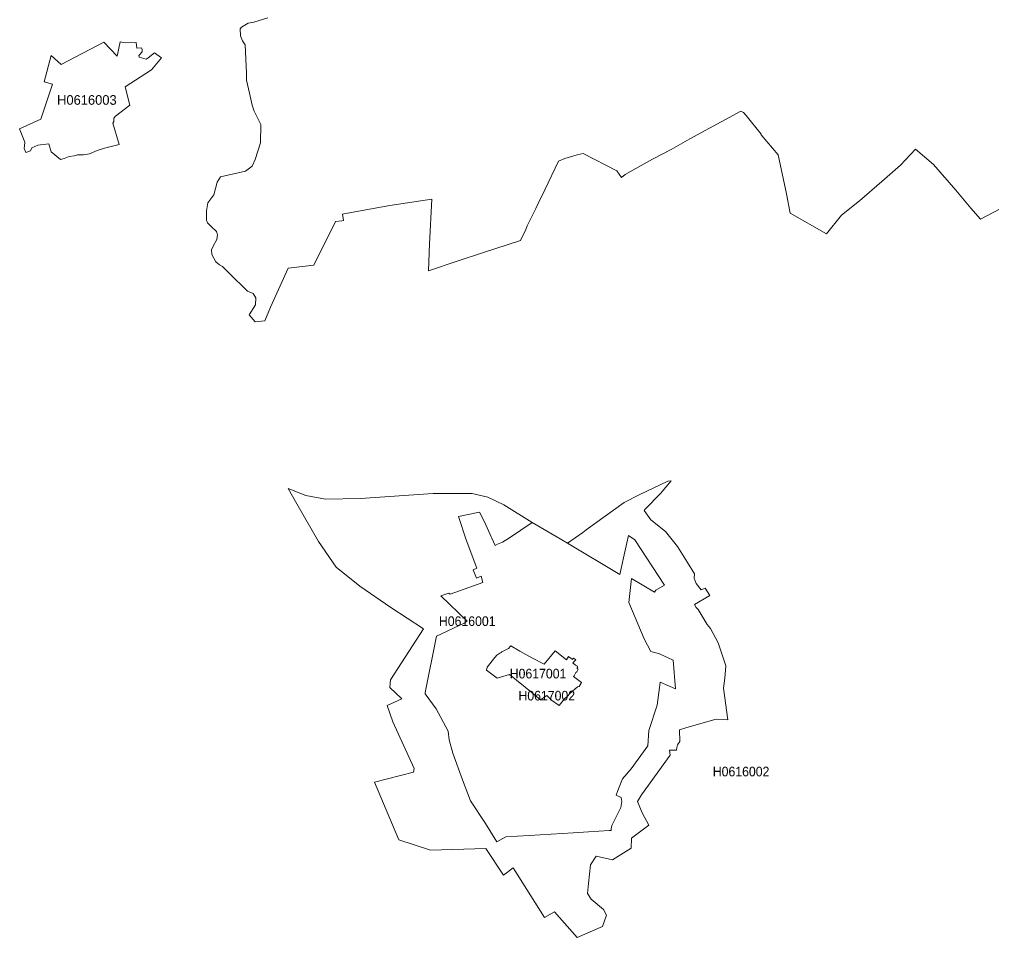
# Model space of a CAD drawing. Extents: x 369010 to 739155, y 6377141 to 6616555.
# Drawn here: x 609240 to 619312, y 6500513 to 6510023 of the extents above; entities that cross this region are included whole.
import ezdxf
from ezdxf.enums import TextEntityAlignment as Align

# ---------------------------------------------------------------- set-up
doc = ezdxf.new("R2010")
doc.units = 0
doc.header["$LTSCALE"] = 40
doc.layers.add('1', color=7, linetype='Continuous', lineweight=13)
doc.layers.add('2', color=7, linetype='Continuous')

msp = doc.modelspace()

# ---------------------------------------------------------------- linework, layer by layer
at = {"layer": '1'}
for points in [[(617102.02, 6508621.34), (616926.42, 6508827.39), (616924.93, 6508836.82), (616769.86, 6509029.63), (616743.37, 6509059.92), (616715.74, 6509074.65), (616185.46, 6508786.34), (615992.15, 6508676.12), (615799.01, 6508576.65), (615682.66, 6508510.78), (615516.33, 6508417.6), (615477.27, 6508384.83), (615430.1, 6508456.33), (615080.39, 6508634.08), (615017.5, 6508622.33), (614890.39, 6508581.45), (614825.02, 6508556.29), (614684.01, 6508259.87), (614615.32, 6508116.22), (614591.33, 6508064.75), (614502.29, 6507884.18), (614487.22, 6507848.76), (614433.27, 6507734.73), (614037.22, 6507606.46), (613786.81, 6507522.89), (613479.97, 6507417.79), (613490.06, 6507700.47), (613512.41, 6508163.05), (613077.3, 6508094.54), (612602.3, 6508011.29), (612587.24, 6508006.32), (612599.15, 6507941.78), (612579.63, 6507938.63), (612515.58, 6507931.35), (612289.66, 6507477.04), (612023.7, 6507446.26), (611840.15, 6507042.43), (611782.39, 6506902.74), (611681.43, 6506890.49), (611620.53, 6506963.98), (611685.08, 6507066.43), (611689.71, 6507139.25), (611662.73, 6507185.59), (611601.99, 6507209.09), (611413.82, 6507396.44), (611344.3, 6507464.63), (611312.03, 6507482.83), (611273.8, 6507514.28), (611234.57, 6507589.09), (611228.29, 6507635.43), (611245.5, 6507675.15), (611284.23, 6507742.51), (611293.33, 6507793.32), (611280.92, 6507825.76), (611230.11, 6507874.42), (611187.74, 6507916.29), (611179.13, 6507944.76), (611179.13, 6508042.07), (611192.37, 6508123.33), (611254.27, 6508206.09), (611290.18, 6508336.67), (611323.95, 6508391.62), (611581.47, 6508452.52), (611650.15, 6508505.32), (611683.26, 6508572.51), (611737.38, 6508746.13), (611740.52, 6508934.3), (611672.33, 6509074.98), (611650.15, 6509134.73), (611624.67, 6509260.84), (611591.4, 6509392.75), (611594.05, 6509468.38), (611579.15, 6509759.67), (611550.52, 6509803.2), (611529.67, 6509853.35), (611526.85, 6509925.67), (611540.43, 6509943.22), (611609.28, 6509985.58), (611668.19, 6509996.84), (611812.35, 6510041.36)], [(611812.35, 6510041.36), (611668.19, 6509996.84), (611609.28, 6509985.58), (611540.43, 6509943.22), (611526.85, 6509925.67), (611529.67, 6509853.35), (611550.52, 6509803.2), (611579.15, 6509759.67), (611594.05, 6509468.38), (611591.4, 6509392.75), (611624.67, 6509260.84), (611650.15, 6509134.73), (611672.33, 6509074.98), (611740.52, 6508934.3), (611737.38, 6508746.13), (611683.26, 6508572.51), (611650.15, 6508505.32), (611581.47, 6508452.52), (611323.95, 6508391.62), (611290.18, 6508336.67), (611254.27, 6508206.09), (611192.37, 6508123.33), (611179.13, 6508042.07), (611179.13, 6507944.76), (611187.74, 6507916.29), (611230.11, 6507874.42), (611280.92, 6507825.76), (611293.33, 6507793.32), (611284.23, 6507742.51), (611245.5, 6507675.15), (611228.29, 6507635.43), (611234.57, 6507589.09), (611273.8, 6507514.28), (611312.03, 6507482.83), (611344.3, 6507464.63), (611413.82, 6507396.44), (611601.99, 6507209.09), (611662.73, 6507185.59), (611689.71, 6507139.25), (611685.08, 6507066.43), (611620.53, 6506963.98), (611681.43, 6506890.49), (611782.39, 6506902.74), (611840.15, 6507042.43), (612023.7, 6507446.26), (612289.66, 6507477.04), (612515.58, 6507931.35), (612579.63, 6507938.63), (612599.15, 6507941.78), (612587.24, 6508006.32), (612602.3, 6508011.29), (613077.3, 6508094.54), (613512.41, 6508163.05), (613490.06, 6507700.47), (613479.97, 6507417.79), (613786.81, 6507522.89), (614037.22, 6507606.46), (614433.27, 6507734.73), (614487.22, 6507848.76), (614502.29, 6507884.18), (614591.33, 6508064.75), (614615.32, 6508116.22), (614684.01, 6508259.87), (614825.02, 6508556.29)], [(614825.02, 6508556.29), (614890.39, 6508581.45), (615017.5, 6508622.33), (615080.39, 6508634.08), (615430.1, 6508456.33), (615477.27, 6508384.83), (615516.33, 6508417.6), (615682.66, 6508510.78), (615799.01, 6508576.65), (615992.15, 6508676.12), (616185.46, 6508786.34), (616715.74, 6509074.65), (616743.37, 6509059.92), (616769.86, 6509029.63), (616924.93, 6508836.82), (616926.42, 6508827.39), (617102.02, 6508621.34), (617186.93, 6508216.02), (617226.98, 6508018.24), (617601.18, 6507801.76), (617758.74, 6507996.39), (617944.93, 6508143.36), (618175.98, 6508345.44), (618368.46, 6508515.41), (618525.03, 6508678.93), (618710.72, 6508521.87), (618941.1, 6508253.59), (619096.35, 6508070.21), (619196.47, 6507953.53), (619545.36, 6508136.08)], [(619545.36, 6508136.08), (619196.47, 6507953.53), (619096.35, 6508070.21), (618941.1, 6508253.59), (618710.72, 6508521.87), (618525.03, 6508678.93), (618368.46, 6508515.41), (618175.98, 6508345.44), (617944.93, 6508143.36), (617758.74, 6507996.39), (617601.18, 6507801.76), (617226.98, 6508018.24), (617186.93, 6508216.02), (617102.02, 6508621.34)], [(615215.77, 6501356.87), (615386.41, 6501317.64), (615578.89, 6501440.78), (615581.04, 6501543.39), (615762.93, 6501676.29), (615693.09, 6501803.56), (615644.43, 6501922.56), (615683.82, 6501992.9), (615981.39, 6502403.18), (615976.59, 6502454.16), (616048.26, 6502455.15), (616053.06, 6502481.3), (616058.02, 6502508.61), (616081.52, 6502543.86), (616078.55, 6502664.35), (616146.24, 6502686.53), (616252.49, 6502715.16), (616459.54, 6502775.57), (616580.35, 6502767.62), (616534.67, 6503095.32), (616547.42, 6503200.91), (616559.83, 6503328.68), (616479.23, 6503565.02), (616400.95, 6503716.13), (616365.2, 6503755.68), (616274.17, 6503912.25), (616252.32, 6503931.95), (616236.1, 6503963.72), (616394.49, 6504057.07), (616346, 6504132.87), (616304.29, 6504114.99), (616250.5, 6504182.19), (616231.14, 6504235.65), (616232.96, 6504279.34), (616161.63, 6504396.85), (616059.51, 6504565.49), (615935.22, 6504720.24), (615780.64, 6504840.07), (615712.28, 6504935.56), (615724.37, 6504950.13), (615882.59, 6505112.98), (615991.32, 6505243.07), (615958.89, 6505240.09), (615661.48, 6505098.58), (615505.9, 6505019.64), (615112.99, 6504735.3), (615077.58, 6504708.16), (614918.69, 6504599.09), (615460.22, 6504275.04), (615524.77, 6504572.45), (615552.08, 6504677.71), (615616.62, 6504634.34), (615923.14, 6504163.49), (615834.76, 6504111.35), (615821.52, 6504090.17), (615581.21, 6504234.16), (615552.9, 6503984.91), (615711.95, 6503608.22), (615783.45, 6503474.82), (615873.49, 6503452.81), (616012.18, 6503386.44), (616036.67, 6503090.03), (615880.27, 6503157.22), (615870.51, 6503103.6), (615848.49, 6502920.72), (615761.11, 6502656.57), (615749.69, 6502498.85), (615577.4, 6502262.18), (615487.36, 6502156.09), (615440.53, 6502036.76), (615422.98, 6501989.76), (615474.12, 6501965.1), (615480.41, 6501921.73), (615472.47, 6501860.83), (615377.97, 6501674.31), (615370.85, 6501640.71), (615372.67, 6501622.17), (615348.84, 6501620.52), (615136.5, 6501608.27), (614977.61, 6501597.68), (614750.54, 6501585.43), (614520.66, 6501568.71), (614279.52, 6501556.3), (614185.01, 6501505.99), (614067.51, 6501695.82), (613914.08, 6501929.35), (613831.17, 6502147.65), (613730.37, 6502422.38), (613692.64, 6502563.06), (613682.87, 6502652.27), (613559.24, 6502881.99), (613445.21, 6503037.4), (613445.21, 6503053.28), (613561.89, 6503635.03), (613846.39, 6503768.43), (613879.82, 6503790.6), (613606.91, 6504051.77), (613688.34, 6504081.73), (613701.58, 6504069.31), (614039.87, 6504191.29)], [(614039.87, 6504191.29), (614022.82, 6504256), (613975.15, 6504236.64), (613942.39, 6504320.55), (613980.45, 6504340.08), (613869.07, 6504634.18), (613788.8, 6504876.15), (614005.94, 6504919.51), (614059.89, 6504820.87), (614126.76, 6504664.13), (614133.87, 6504651.56), (614169.29, 6504574.1), (614193.12, 6504588.17), (614243.6, 6504609.52), (614317.75, 6504654.54), (614552.27, 6504812.43), (614257.5, 6504996.8), (614092, 6505073.76), (613930.3, 6505112.32), (613525.98, 6505112.32), (612772.93, 6505062.34), (612410.98, 6505054.56), (612207.08, 6505093.12), (612026.01, 6505166.27), (612114.56, 6505004.41), (612337.82, 6504615.48), (612522.69, 6504349.68), (612765.32, 6504153.22), (613087.89, 6503932.44), (613426.67, 6503710.83), (613275.24, 6503476.31), (613084.25, 6503181.72), (613076.96, 6503103.27), (613200.93, 6502985.59), (613049.66, 6502918.07), (613109.73, 6502746.61), (613330.35, 6502263.83), (613321.25, 6502225.43), (612918.41, 6502122.32), (613170.97, 6501525.68), (613497.68, 6501419.43), (614070.82, 6501435.48), (614254.86, 6501160.75), (614355.48, 6501236.55), (614681.69, 6500722), (614782.65, 6500781.25), (615017.17, 6500513.29), (615282.64, 6500627), (615323.02, 6500746.82), (615292.24, 6500803.75), (615164.14, 6500910.5), (615126.24, 6500969.75), (615135.67, 6501071.71), (615157.02, 6501266.17), (615215.77, 6501356.87)]]:
    msp.add_lwpolyline(points, dxfattribs=at)
for points in [[(610283.26, 6509792.11), (610334.56, 6509781.85), (610449.59, 6509784.5), (610457.53, 6509725.58), (610504.37, 6509728.23), (610512.48, 6509712.17), (610512.81, 6509688.67), (610483.35, 6509656.56), (610478.06, 6509651.1), (610480.7, 6509632.4), (610552.86, 6509613.7), (610574.38, 6509624.29), (610638.59, 6509679.24), (610712.08, 6509624.29), (610608.97, 6509502.98), (610336.71, 6509324.56), (610383.55, 6509135.06), (610234.76, 6509020.03), (610219.54, 6508999.68), (610217.88, 6508967.9), (610208.45, 6508947.87), (610271.84, 6508728.25), (610122.06, 6508691.34), (610044.6, 6508667.51), (609966.98, 6508632.26), (609902.27, 6508622.33), (609843.02, 6508622.33), (609806.44, 6508609.58), (609754.31, 6508605.45), (609702.17, 6508581.45), (609665.43, 6508574.33), (609569.6, 6508653.28), (609542.96, 6508733.71), (609431.57, 6508722.46), (609368.19, 6508694.32), (609353.79, 6508660.89), (609307.45, 6508643.84), (609289.57, 6508685.88), (609291.72, 6508714.18), (609294.7, 6508750.59), (609239.92, 6508888.96), (609460.87, 6508990.08), (609582.02, 6509354.68), (609494.63, 6509377.19), (609569.44, 6509650.77), (609673.37, 6509556.43), (610114.44, 6509788.97), (610251.15, 6509642.33)], [(610283.26, 6509792.11), (610251.15, 6509642.33), (610114.44, 6509788.97), (609673.37, 6509556.43), (609569.44, 6509650.77), (609494.63, 6509377.19), (609582.02, 6509354.68), (609460.87, 6508990.08), (609239.92, 6508888.96), (609294.7, 6508750.59), (609291.72, 6508714.18), (609289.57, 6508685.88), (609307.45, 6508643.84), (609353.79, 6508660.89), (609368.19, 6508694.32), (609431.57, 6508722.46), (609542.96, 6508733.71), (609569.6, 6508653.28), (609665.43, 6508574.33), (609702.17, 6508581.45), (609754.31, 6508605.45), (609806.44, 6508609.58), (609843.02, 6508622.33), (609902.27, 6508622.33), (609966.98, 6508632.26), (610044.6, 6508667.51), (610122.06, 6508691.34), (610271.84, 6508728.25), (610208.45, 6508947.87), (610217.88, 6508967.9), (610219.54, 6508999.68), (610234.76, 6509020.03), (610383.55, 6509135.06), (610336.71, 6509324.56), (610608.97, 6509502.98), (610712.08, 6509624.29), (610638.59, 6509679.24), (610574.38, 6509624.29), (610552.86, 6509613.7), (610480.7, 6509632.4), (610478.06, 6509651.1), (610483.35, 6509656.56), (610512.81, 6509688.67), (610512.48, 6509712.17), (610504.37, 6509728.23), (610457.53, 6509725.58), (610449.59, 6509784.5), (610334.56, 6509781.85)], [(615215.77, 6501356.87), (615157.02, 6501266.17), (615135.67, 6501071.71), (615126.24, 6500969.75), (615164.14, 6500910.5), (615292.24, 6500803.75), (615323.02, 6500746.82), (615282.64, 6500627), (615017.17, 6500513.29), (614782.65, 6500781.25), (614681.69, 6500722), (614355.48, 6501236.55), (614254.86, 6501160.75), (614070.82, 6501435.48), (613497.68, 6501419.43), (613170.97, 6501525.68), (612918.41, 6502122.32), (613321.25, 6502225.43), (613330.35, 6502263.83), (613109.73, 6502746.61), (613049.66, 6502918.07), (613200.93, 6502985.59), (613076.96, 6503103.27), (613084.25, 6503181.72), (613275.24, 6503476.31), (613426.67, 6503710.83), (613087.89, 6503932.44), (612765.32, 6504153.22), (612522.69, 6504349.68), (612337.82, 6504615.48), (612114.56, 6505004.41), (612026.01, 6505166.27), (612207.08, 6505093.12), (612410.98, 6505054.56), (612772.93, 6505062.34), (613525.98, 6505112.32), (613930.3, 6505112.32), (614092, 6505073.76), (614257.5, 6504996.8), (614552.27, 6504812.43), (614801.85, 6504668.93), (614918.69, 6504599.09), (615077.58, 6504708.16), (615112.99, 6504735.3), (615505.9, 6505019.64), (615661.48, 6505098.58), (615958.89, 6505240.09), (615991.32, 6505243.07), (615882.59, 6505112.98), (615724.37, 6504950.13), (615712.28, 6504935.56), (615780.64, 6504840.07), (615935.22, 6504720.24), (616059.51, 6504565.49), (616161.63, 6504396.85), (616232.96, 6504279.34), (616231.14, 6504235.65), (616250.5, 6504182.19), (616304.29, 6504114.99), (616346, 6504132.87), (616394.49, 6504057.07), (616236.1, 6503963.72), (616252.32, 6503931.95), (616274.17, 6503912.25), (616365.2, 6503755.68), (616400.95, 6503716.13), (616479.23, 6503565.02), (616559.83, 6503328.68), (616547.42, 6503200.91), (616534.67, 6503095.32), (616580.35, 6502767.62), (616459.54, 6502775.57), (616252.49, 6502715.16), (616146.24, 6502686.53), (616078.55, 6502664.35), (616081.52, 6502543.86), (616058.02, 6502508.61), (616053.06, 6502481.3), (616048.26, 6502455.15), (615976.59, 6502454.16), (615981.39, 6502403.18), (615683.82, 6501992.9), (615644.43, 6501922.56), (615693.09, 6501803.56), (615762.93, 6501676.29), (615581.04, 6501543.39), (615578.89, 6501440.78), (615386.41, 6501317.64)], [(614552.27, 6504812.43), (614317.75, 6504654.54), (614243.6, 6504609.52), (614193.12, 6504588.17), (614169.29, 6504574.1), (614133.87, 6504651.56), (614126.76, 6504664.13), (614059.89, 6504820.87), (614005.94, 6504919.51), (613788.8, 6504876.15), (613869.07, 6504634.18), (613980.45, 6504340.08), (613942.39, 6504320.55), (613975.15, 6504236.64), (614022.82, 6504256), (614039.87, 6504191.29), (613701.58, 6504069.31), (613688.34, 6504081.73), (613606.91, 6504051.77), (613879.82, 6503790.6), (613846.39, 6503768.43), (613561.89, 6503635.03), (613445.21, 6503053.28), (613445.21, 6503037.4), (613559.24, 6502881.99), (613682.87, 6502652.27), (613692.64, 6502563.06), (613730.37, 6502422.38), (613831.17, 6502147.65), (613914.08, 6501929.35), (614067.51, 6501695.82), (614185.01, 6501505.99), (614279.52, 6501556.3), (614520.66, 6501568.71), (614750.54, 6501585.43), (614977.61, 6501597.68), (615136.5, 6501608.27), (615348.84, 6501620.52), (615372.67, 6501622.17), (615370.85, 6501640.71), (615377.97, 6501674.31), (615472.47, 6501860.83), (615480.41, 6501921.73), (615474.12, 6501965.1), (615422.98, 6501989.76), (615440.53, 6502036.76), (615487.36, 6502156.09), (615577.4, 6502262.18), (615749.69, 6502498.85), (615761.11, 6502656.57), (615848.49, 6502920.72), (615870.51, 6503103.6), (615880.27, 6503157.22), (616036.67, 6503090.03), (616012.18, 6503386.44), (615873.49, 6503452.81), (615783.45, 6503474.82), (615711.95, 6503608.22), (615552.9, 6503984.91), (615581.21, 6504234.16), (615821.52, 6504090.17), (615834.76, 6504111.35), (615923.14, 6504163.49), (615616.62, 6504634.34), (615552.08, 6504677.71), (615524.77, 6504572.45), (615460.22, 6504275.04), (614918.69, 6504599.09), (614801.85, 6504668.93)], [(615064.5, 6503153.91), (614979.93, 6503216.97), (614986.05, 6503225.57), (615006.41, 6503257.35), (615013.69, 6503267.12), (615029.75, 6503293.1), (615017.66, 6503300.88), (615023.13, 6503312.13), (615017.33, 6503315.77), (615020.64, 6503324.21), (615002.93, 6503335.63), (614974.8, 6503358.8), (615004.59, 6503390.25), (615000.62, 6503394.39), (614980.1, 6503407.46), (614971.99, 6503394.22), (614968.51, 6503396.37), (614932.93, 6503421.37), (614927.63, 6503425.5), (614907.6, 6503388.6), (614790.26, 6503482.11), (614678.05, 6503344.74), (614557.4, 6503406.97), (614424, 6503480.95), (614330.66, 6503535.73), (614325.36, 6503528.78), (614307.98, 6503506.27), (614236.49, 6503471.84), (614230.86, 6503465.55), (614217.45, 6503459.27), (614187.83, 6503438.58), (614165.98, 6503412.92), (614085.05, 6503315.44), (614079.42, 6503284.66), (614189.81, 6503200.42), (614319.07, 6503237.66), (614552.27, 6503047), (614641.31, 6502972.68), (614649.42, 6502982.78), (614669.78, 6502996.68), (614676.23, 6503002.47), (614703.87, 6503018.86), (614754.35, 6502971.53), (614831.8, 6502918.4), (614861.59, 6502953.15), (614891.22, 6502989.4), (614917.53, 6503012.57), (614941.86, 6503041.7), (615023.79, 6503108.73), (615038.35, 6503114.36), (615061.19, 6503147.62)], [(615064.5, 6503153.91), (615061.19, 6503147.62), (615038.35, 6503114.36), (615023.79, 6503108.73), (614941.86, 6503041.7), (614917.53, 6503012.57), (614891.22, 6502989.4), (614861.59, 6502953.15), (614831.8, 6502918.4), (614754.35, 6502971.53), (614703.87, 6503018.86), (614676.23, 6503002.47), (614669.78, 6502996.68), (614649.42, 6502982.78), (614641.31, 6502972.68), (614552.27, 6503047), (614319.07, 6503237.66), (614189.81, 6503200.42), (614079.42, 6503284.66), (614085.05, 6503315.44), (614165.98, 6503412.92), (614187.83, 6503438.58), (614217.45, 6503459.27), (614230.86, 6503465.55), (614236.49, 6503471.84), (614307.98, 6503506.27), (614325.36, 6503528.78), (614330.66, 6503535.73), (614424, 6503480.95), (614557.4, 6503406.97), (614678.05, 6503344.74), (614790.26, 6503482.11), (614907.6, 6503388.6), (614927.63, 6503425.5), (614932.93, 6503421.37), (614968.51, 6503396.37), (614971.99, 6503394.22), (614980.1, 6503407.46), (615000.62, 6503394.39), (615004.59, 6503390.25), (614974.8, 6503358.8), (615002.93, 6503335.63), (615020.64, 6503324.21), (615017.33, 6503315.77), (615023.13, 6503312.13), (615017.66, 6503300.88), (615029.75, 6503293.1), (615013.69, 6503267.12), (615006.41, 6503257.35), (614986.05, 6503225.57), (614979.93, 6503216.97)]]:
    msp.add_lwpolyline(points, close=True, dxfattribs=at)

# ---------------------------------------------------------------- texts
at = {"layer": '2'}
msp.add_text('H0616003', height=100, dxfattribs=at).set_placement((609938.73, 6509139.49), align=Align.CENTER)
at = {"layer": '2', "width": 0.95}
for s, p in [('H0616001', (613879.82, 6503740.6)), ('H0617001', (614613.33, 6503197.29)), ('H0617002', (614703.85, 6502968.86)), ('H0616002', (616717.29, 6502182.79))]:
    msp.add_text(s, height=100, dxfattribs=at).set_placement(p, align=Align.CENTER)

doc.saveas('drawing.dxf')
